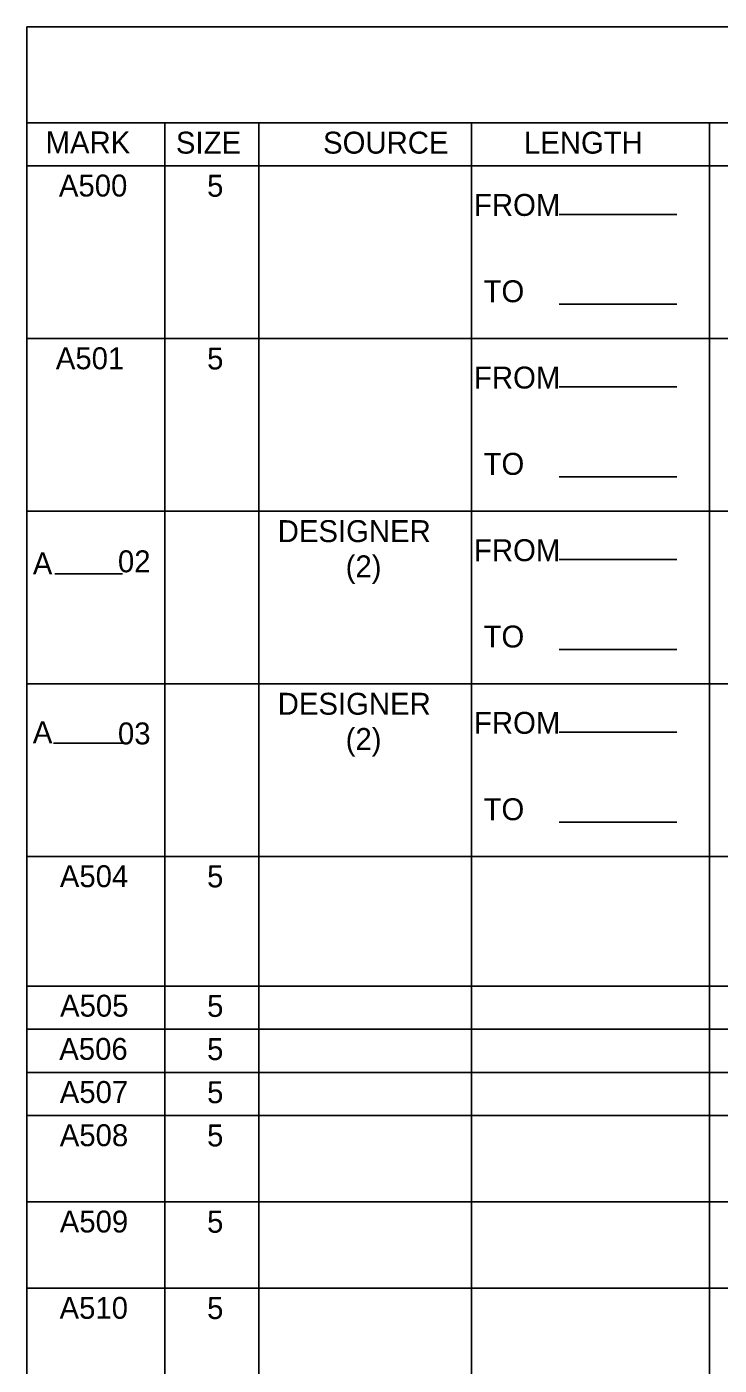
# Model space of a CAD drawing. Extents: x -5022 to -159, y 1126 to 7226.
# Drawn here: x -1277.1 to -1182.3, y 3304 to 3487.1 of the extents above; entities that cross this region are included whole.
import ezdxf

# ---------------------------------------------------------------- set-up
doc = ezdxf.new("R2010")
doc.units = 0
doc.layers.add('2', color=7, linetype='Continuous')
doc.layers.add('5', color=7, linetype='Continuous')

msp = doc.modelspace()

# ---------------------------------------------------------------- linework, layer by layer
at = {"layer": '2'}
for p, q in [((-1277.13, 3487.14), (-1277.13, 2923.14)), ((-491.13, 3487.14), (-1277.13, 3487.14))]:
    msp.add_line(p, q, dxfattribs=at)
at = {"layer": '5'}
for p, q in [((-1277.13, 3474), (-491.13, 3474)), ((-1258.23, 3474), (-1258.23, 3131.47)), ((-1245.35, 3474), (-1245.35, 3131.47)), ((-1216.23, 3474), (-1216.23, 3131.47)), ((-1183.67, 3474), (-1183.67, 3131.47)), ((-1277.13, 3468.1), (-491.13, 3468.1)), ((-1204.25, 3461.47), (-1188.12, 3461.47)), ((-1204.25, 3449.2), (-1188.12, 3449.2)), ((-1277.13, 3444.48), (-491.13, 3444.48)), ((-1204.25, 3437.85), (-1188.12, 3437.85)), ((-1204.25, 3425.58), (-1188.12, 3425.58)), ((-1277.13, 3420.85), (-491.13, 3420.85)), ((-1204.25, 3414.23), (-1188.12, 3414.23)), ((-1273.28, 3412.29), (-1264, 3412.29)), ((-1204.25, 3401.95), (-1188.12, 3401.95)), ((-1277.13, 3397.23), (-491.13, 3397.23)), ((-1204.25, 3390.61), (-1188.12, 3390.61)), ((-1273.45, 3389.11), (-1263.86, 3389.11)), ((-1204.25, 3378.33), (-1188.12, 3378.33)), ((-1277.13, 3373.61), (-491.13, 3373.61)), ((-1277.13, 3355.89), (-491.13, 3355.89)), ((-1277.13, 3349.99), (-491.13, 3349.99)), ((-1277.13, 3344.08), (-491.13, 3344.08)), ((-1277.13, 3338.17), (-491.13, 3338.17)), ((-1277.13, 3326.36), (-491.13, 3326.36)), ((-1277.13, 3314.55), (-491.13, 3314.55))]:
    msp.add_line(p, q, dxfattribs=at)

# ---------------------------------------------------------------- texts
at = {"layer": '2'}
for s, p in [('MARK', (-1274.55, 3469.81)), ('SIZE', (-1256.71, 3469.78)), ('SOURCE', (-1236.56, 3469.78)), ('LENGTH', (-1209.06, 3469.78)), ('A500', (-1272.73, 3463.91)), ('5', (-1252.44, 3463.88)), ('FROM     ', (-1215.9, 3461.26)), ('TO       ', (-1214.59, 3449.45)), ('A501', (-1273.15, 3440.28)), ('5', (-1252.44, 3440.25)), ('FROM     ', (-1215.9, 3437.64)), ('TO       ', (-1214.59, 3425.83)), ('DESIGNER', (-1242.77, 3416.63)), (' 02', (-1265.76, 3412.5)), ('FROM     ', (-1215.9, 3414.02)), ('A  ', (-1276.3, 3412.21)), ('(2)', (-1233.47, 3411.81)), ('TO       ', (-1214.59, 3402.21)), ('DESIGNER', (-1242.77, 3393.01)), ('FROM     ', (-1215.9, 3390.4)), ('A  ', (-1276.3, 3389.11)), (' 03', (-1265.76, 3388.95)), ('(2)', (-1233.47, 3388.19)), ('TO       ', (-1214.59, 3378.58)), ('A504', (-1272.6, 3369.42)), ('5', (-1252.44, 3369.39)), ('A505', (-1272.57, 3351.7)), ('5', (-1252.44, 3351.67)), ('A506', (-1272.68, 3345.79)), ('5', (-1252.44, 3345.76)), ('A507', (-1272.61, 3339.89)), ('5', (-1252.44, 3339.86)), ('A508', (-1272.61, 3333.98)), ('5', (-1252.44, 3333.95)), ('A509', (-1272.61, 3322.17)), ('5', (-1252.44, 3322.14)), ('A510', (-1272.64, 3310.36)), ('5', (-1252.44, 3310.33))]:
    msp.add_text(s, height=3, dxfattribs=at).set_placement(p)

doc.saveas('drawing.dxf')
